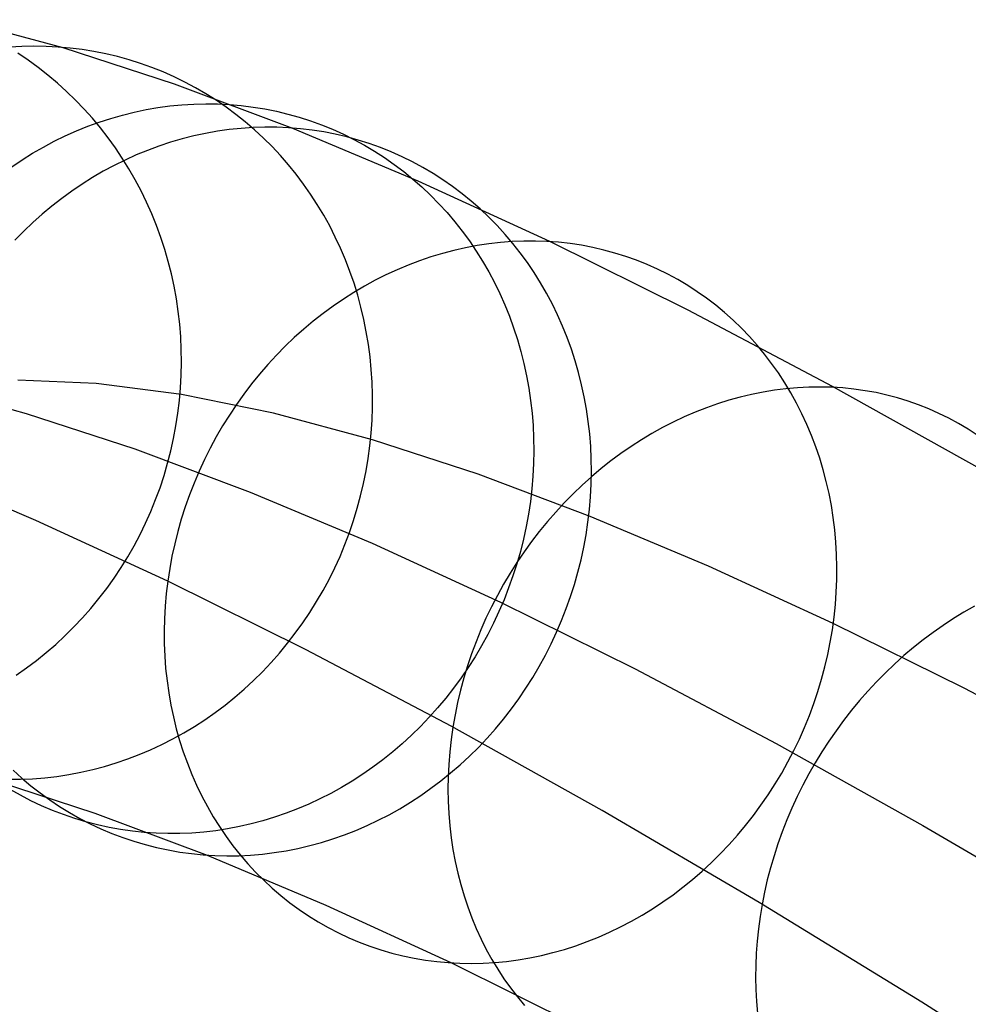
# Model space of a CAD drawing. Header units: millimetres. Extents: x 119 to 175.9, y -203.1 to -153.8.
# Tile 265 of 377: x 170.3 to 172.8, y -184.1 to -181.4. Entities that reach past the tile are written whole.
import ezdxf

# ---------------------------------------------------------------- set-up
doc = ezdxf.new("R2010")
doc.units = ezdxf.units.MM
doc.header["$MEASUREMENT"] = 0
doc.layers.add('Layer 01', color=5, linetype='Continuous', true_color=0x0000ff)

msp = doc.modelspace()

# ---------------------------------------------------------------- linework, layer by layer
at = {"layer": 'Layer 01'}
for p, q in [((170.4301, -181.5148, 40.4244), (170.1512, -181.4397, 39.5874)), ((170.32, -181.5115, 40.4454), (170.2877, -181.5134, 40.4563)), ((170.3523, -181.5107, 40.4343), (170.32, -181.5115, 40.4454)), ((170.3846, -181.5111, 40.4231), (170.3523, -181.5107, 40.4343)), ((170.4168, -181.5127, 40.4118), (170.3846, -181.5111, 40.4231)), ((170.4488, -181.5154, 40.4004), (170.4168, -181.5127, 40.4118)), ((170.7279, -181.6118, 41.2527), (170.4301, -181.5148, 40.4244)), ((170.4808, -181.5194, 40.389), (170.4488, -181.5154, 40.4004)), ((170.5125, -181.5245, 40.3775), (170.4808, -181.5194, 40.389)), ((170.3368, -181.5479, 38.5884), (170.3095, -181.5295, 38.5973)), ((170.544, -181.5307, 40.3659), (170.5125, -181.5245, 40.3775)), ((170.5753, -181.5381, 40.3543), (170.544, -181.5307, 40.3659)), ((170.6062, -181.5467, 40.3428), (170.5753, -181.5381, 40.3543)), ((170.6368, -181.5564, 40.3312), (170.6062, -181.5467, 40.3428)), ((170.3635, -181.5673, 38.5796), (170.3368, -181.5479, 38.5884)), ((170.3895, -181.5877, 38.5709), (170.3635, -181.5673, 38.5796)), ((170.6671, -181.5672, 40.3196), (170.6368, -181.5564, 40.3312)), ((170.6969, -181.5792, 40.308), (170.6671, -181.5672, 40.3196)), ((170.4148, -181.609, 38.5624), (170.3895, -181.5877, 38.5709)), ((170.7263, -181.5922, 40.2965), (170.6969, -181.5792, 40.308)), ((170.7552, -181.6063, 40.2851), (170.7263, -181.5922, 40.2965)), ((170.4393, -181.6312, 38.5541), (170.4148, -181.609, 38.5624)), ((171.044, -181.7305, 42.0712), (170.7279, -181.6118, 41.2527)), ((170.7836, -181.6215, 40.2737), (170.7552, -181.6063, 40.2851)), ((170.8114, -181.6377, 40.2624), (170.7836, -181.6215, 40.2737)), ((170.4631, -181.6543, 38.5459), (170.4393, -181.6312, 38.5541)), ((170.8387, -181.655, 40.2512), (170.8114, -181.6377, 40.2624)), ((170.4861, -181.6783, 38.538), (170.4631, -181.6543, 38.5459)), ((170.5083, -181.7031, 38.5302), (170.4861, -181.6783, 38.538)), ((170.6517, -181.68, 41.7362), (170.6834, -181.6745, 41.7247)), ((170.6834, -181.6745, 41.7247), (170.7152, -181.6702, 41.7131)), ((170.7152, -181.6702, 41.7131), (170.7471, -181.6671, 41.7012)), ((170.7471, -181.6671, 41.7012), (170.779, -181.6651, 41.6892)), ((170.779, -181.6651, 41.6892), (170.8109, -181.6644, 41.6769)), ((170.8109, -181.6644, 41.6769), (170.8427, -181.6648, 41.6646)), ((170.8653, -181.6733, 40.2401), (170.8387, -181.655, 40.2512)), ((170.8427, -181.6648, 41.6646), (170.8744, -181.6663, 41.6521)), ((170.8913, -181.6925, 40.2292), (170.8653, -181.6733, 40.2401)), ((170.8744, -181.6663, 41.6521), (170.906, -181.6691, 41.6395)), ((170.906, -181.6691, 41.6395), (170.9375, -181.673, 41.6267)), ((170.9375, -181.673, 41.6267), (170.9687, -181.678, 41.6139)), ((170.9687, -181.678, 41.6139), (170.9997, -181.6843, 41.601)), ((170.5296, -181.7286, 38.5227), (170.5083, -181.7031, 38.5302)), ((170.5267, -181.7133, 41.7797), (170.5577, -181.7032, 41.7692)), ((170.5577, -181.7032, 41.7692), (170.5888, -181.6943, 41.7584)), ((170.5888, -181.6943, 41.7584), (170.6202, -181.6866, 41.7474)), ((170.6202, -181.6866, 41.7474), (170.6517, -181.68, 41.7362)), ((170.9166, -181.7127, 40.2183), (170.8913, -181.6925, 40.2292)), ((170.9997, -181.6843, 41.601), (171.0304, -181.6917, 41.5881)), ((171.0304, -181.6917, 41.5881), (171.0609, -181.7002, 41.5751)), ((171.0609, -181.7002, 41.5751), (171.0909, -181.7098, 41.5621)), ((170.4658, -181.7366, 41.7998), (170.4961, -181.7244, 41.7899)), ((170.4961, -181.7244, 41.7899), (170.5267, -181.7133, 41.7797)), ((170.55, -181.755, 38.5153), (170.5296, -181.7286, 38.5227)), ((170.9056, -181.73, 42.1154), (170.8738, -181.7333, 42.1276)), ((170.9373, -181.7279, 42.1031), (170.9056, -181.73, 42.1154)), ((170.9412, -181.7338, 40.2077), (170.9166, -181.7127, 40.2183)), ((170.9691, -181.7269, 42.0905), (170.9373, -181.7279, 42.1031)), ((171.0008, -181.7271, 42.0779), (170.9691, -181.7269, 42.0905)), ((171.0324, -181.7285, 42.065), (171.0008, -181.7271, 42.0779)), ((171.0639, -181.7311, 42.052), (171.0324, -181.7285, 42.065)), ((171.3783, -181.8708, 42.8791), (171.044, -181.7305, 42.0712)), ((171.0952, -181.7348, 42.0389), (171.0639, -181.7311, 42.052)), ((171.0909, -181.7098, 41.5621), (171.1206, -181.7206, 41.549)), ((171.1206, -181.7206, 41.549), (171.1498, -181.7325, 41.536)), ((170.4064, -181.7644, 41.8188), (170.4359, -181.75, 41.8095)), ((170.4359, -181.75, 41.8095), (170.4658, -181.7366, 41.7998)), ((170.5696, -181.7821, 38.5083), (170.55, -181.755, 38.5153)), ((170.7792, -181.7502, 42.1627), (170.7479, -181.7581, 42.174)), ((170.8106, -181.7434, 42.1513), (170.7792, -181.7502, 42.1627)), ((170.8422, -181.7378, 42.1395), (170.8106, -181.7434, 42.1513)), ((170.8738, -181.7333, 42.1276), (170.8422, -181.7378, 42.1395)), ((170.9651, -181.7559, 40.1971), (170.9412, -181.7338, 40.2077)), ((170.9881, -181.7788, 40.1868), (170.9651, -181.7559, 40.1971)), ((171.1263, -181.7396, 42.0257), (171.0952, -181.7348, 42.0389)), ((171.1571, -181.7457, 42.0124), (171.1263, -181.7396, 42.0257)), ((171.1498, -181.7325, 41.536), (171.1786, -181.7455, 41.523)), ((171.1877, -181.7529, 41.9991), (171.1571, -181.7457, 42.0124)), ((171.1786, -181.7455, 41.523), (171.2069, -181.7595, 41.51)), ((171.218, -181.7612, 41.9856), (171.1877, -181.7529, 41.9991)), ((170.3487, -181.7963, 41.8364), (170.3773, -181.7798, 41.8278)), ((170.3773, -181.7798, 41.8278), (170.4064, -181.7644, 41.8188)), ((170.5882, -181.8099, 38.5014), (170.5696, -181.7821, 38.5083)), ((170.6861, -181.7774, 42.1956), (170.6556, -181.7887, 42.206)), ((170.7169, -181.7672, 42.1849), (170.6861, -181.7774, 42.1956)), ((170.7479, -181.7581, 42.174), (170.7169, -181.7672, 42.1849)), ((171.0104, -181.8026, 40.1766), (170.9881, -181.7788, 40.1868)), ((171.2069, -181.7595, 41.51), (171.2346, -181.7746, 41.4971)), ((171.2479, -181.7707, 41.9722), (171.218, -181.7612, 41.9856)), ((171.2346, -181.7746, 41.4971), (171.2618, -181.7908, 41.4842)), ((171.2775, -181.7812, 41.9587), (171.2479, -181.7707, 41.9722)), ((171.3066, -181.7929, 41.9452), (171.2775, -181.7812, 41.9587)), ((170.3206, -181.8138, 41.8448), (170.3487, -181.7963, 41.8364)), ((170.6059, -181.8383, 38.4948), (170.5882, -181.8099, 38.5014)), ((170.6254, -181.8011, 42.2161), (170.5956, -181.8146, 42.2259)), ((170.6556, -181.7887, 42.206), (170.6254, -181.8011, 42.2161)), ((171.0319, -181.8272, 40.1667), (171.0104, -181.8026, 40.1766)), ((171.2618, -181.7908, 41.4842), (171.2884, -181.8079, 41.4714)), ((171.2884, -181.8079, 41.4714), (171.3144, -181.8261, 41.4588)), ((171.3352, -181.8057, 41.9317), (171.3066, -181.7929, 41.9452)), ((171.3634, -181.8195, 41.9183), (171.3352, -181.8057, 41.9317)), ((170.293, -181.8323, 41.8527), (170.3206, -181.8138, 41.8448)), ((170.5662, -181.8291, 42.2353), (170.5372, -181.8447, 42.2444)), ((170.5956, -181.8146, 42.2259), (170.5662, -181.8291, 42.2353)), ((171.0525, -181.8527, 40.1569), (171.0319, -181.8272, 40.1667)), ((171.3144, -181.8261, 41.4588), (171.3397, -181.8453, 41.4462)), ((171.391, -181.8345, 41.9049), (171.3634, -181.8195, 41.9183)), ((171.4181, -181.8504, 41.8915), (171.391, -181.8345, 41.9049)), ((170.5087, -181.8613, 42.2531), (170.4807, -181.879, 42.2615)), ((170.5372, -181.8447, 42.2444), (170.5087, -181.8613, 42.2531)), ((170.6226, -181.8674, 38.4884), (170.6059, -181.8383, 38.4948)), ((171.0722, -181.8788, 40.1474), (171.0525, -181.8527, 40.1569)), ((171.3397, -181.8453, 41.4462), (171.3643, -181.8654, 41.4337)), ((171.4446, -181.8674, 41.8782), (171.4181, -181.8504, 41.8915)), ((170.4807, -181.879, 42.2615), (170.4532, -181.8976, 42.2695)), ((170.6383, -181.8971, 38.4823), (170.6226, -181.8674, 38.4884)), ((171.0911, -181.9058, 40.1381), (171.0722, -181.8788, 40.1474)), ((171.3643, -181.8654, 41.4337), (171.3882, -181.8864, 41.4214)), ((171.7301, -182.0325, 43.6754), (171.3783, -181.8708, 42.8791)), ((171.3882, -181.8864, 41.4214), (171.4114, -181.9084, 41.4093)), ((171.4704, -181.8854, 41.8651), (171.4446, -181.8674, 41.8782)), ((171.4956, -181.9044, 41.852), (171.4704, -181.8854, 41.8651)), ((170.4532, -181.8976, 42.2695), (170.4263, -181.9172, 42.2772)), ((170.653, -181.9274, 38.4765), (170.6383, -181.8971, 38.4823)), ((171.109, -181.9334, 40.1291), (171.0911, -181.9058, 40.1381)), ((171.4114, -181.9084, 41.4093), (171.4338, -181.9312, 41.3973)), ((171.5201, -181.9243, 41.839), (171.4956, -181.9044, 41.852)), ((170.4, -181.9377, 42.2844), (170.3743, -181.9592, 42.2913)), ((170.4263, -181.9172, 42.2772), (170.4, -181.9377, 42.2844)), ((170.6667, -181.9582, 38.471), (170.653, -181.9274, 38.4765)), ((171.126, -181.9617, 40.1203), (171.109, -181.9334, 40.1291)), ((171.4338, -181.9312, 41.3973), (171.4554, -181.9549, 41.3855)), ((171.5439, -181.9451, 41.8262), (171.5201, -181.9243, 41.839)), ((170.3743, -181.9592, 42.2913), (170.3493, -181.9815, 42.2977)), ((170.6793, -181.9895, 38.4657), (170.6667, -181.9582, 38.471)), ((171.142, -181.9906, 40.1118), (171.126, -181.9617, 40.1203)), ((171.4554, -181.9549, 41.3855), (171.4761, -181.9794, 41.3739)), ((171.567, -181.9669, 41.8135), (171.5439, -181.9451, 41.8262)), ((171.5893, -181.9896, 41.801), (171.567, -181.9669, 41.8135)), ((170.3493, -181.9815, 42.2977), (170.325, -182.0047, 42.3037)), ((170.6909, -182.0212, 38.4607), (170.6793, -181.9895, 38.4657)), ((171.157, -182.0202, 40.1036), (171.142, -181.9906, 40.1118)), ((171.4761, -181.9794, 41.3739), (171.4961, -182.0047, 41.3626)), ((171.6107, -182.0131, 41.7887), (171.5893, -181.9896, 41.801)), ((170.325, -182.0047, 42.3037), (170.3014, -182.0288, 42.3093)), ((171.171, -182.0503, 40.0956), (171.157, -182.0202, 40.1036)), ((171.4961, -182.0047, 41.3626), (171.5151, -182.0308, 41.3514)), ((171.6314, -182.0374, 41.7766), (171.6107, -182.0131, 41.7887)), ((170.7014, -182.0533, 38.456), (170.6909, -182.0212, 38.4607)), ((171.5357, -182.0429, 43.7619), (171.5047, -182.0488, 43.7748)), ((171.5151, -182.0308, 41.3514), (171.5332, -182.0576, 41.3405)), ((171.5669, -182.0382, 43.7487), (171.5357, -182.0429, 43.7619)), ((171.5981, -182.0347, 43.7352), (171.5669, -182.0382, 43.7487)), ((171.6293, -182.0323, 43.7215), (171.5981, -182.0347, 43.7352)), ((171.6604, -182.031, 43.7076), (171.6293, -182.0323, 43.7215)), ((171.6512, -182.0626, 41.7647), (171.6314, -182.0374, 41.7766)), ((171.6915, -182.031, 43.6934), (171.6604, -182.031, 43.7076)), ((171.7224, -182.0321, 43.679), (171.6915, -182.031, 43.6934)), ((171.7532, -182.0343, 43.6645), (171.7224, -182.0321, 43.679)), ((172.0993, -182.2154, 44.4592), (171.7301, -182.0325, 43.6754)), ((171.7839, -182.0377, 43.6498), (171.7532, -182.0343, 43.6645)), ((171.8142, -182.0423, 43.6349), (171.7839, -182.0377, 43.6498)), ((171.8444, -182.048, 43.6199), (171.8142, -182.0423, 43.6349)), ((170.7108, -182.0859, 38.4516), (170.7014, -182.0533, 38.456)), ((171.1841, -182.0809, 40.088), (171.171, -182.0503, 40.0956)), ((171.4429, -182.0639, 43.7996), (171.4123, -182.0731, 43.8116)), ((171.4737, -182.0558, 43.7874), (171.4429, -182.0639, 43.7996)), ((171.5047, -182.0488, 43.7748), (171.4737, -182.0558, 43.7874)), ((171.5332, -182.0576, 41.3405), (171.5504, -182.0851, 41.3299)), ((171.6701, -182.0885, 41.753), (171.6512, -182.0626, 41.7647)), ((171.8742, -182.0549, 43.6048), (171.8444, -182.048, 43.6199)), ((171.9037, -182.0629, 43.5896), (171.8742, -182.0549, 43.6048)), ((171.9329, -182.072, 43.5743), (171.9037, -182.0629, 43.5896)), ((171.9616, -182.0822, 43.559), (171.9329, -182.072, 43.5743)), ((170.7192, -182.1187, 38.4476), (170.7108, -182.0859, 38.4516)), ((171.196, -182.112, 40.0806), (171.1841, -182.0809, 40.088)), ((171.3518, -182.095, 43.8345), (171.3219, -182.1075, 43.8453)), ((171.3819, -182.0835, 43.8232), (171.3518, -182.095, 43.8345)), ((171.4123, -182.0731, 43.8116), (171.3819, -182.0835, 43.8232)), ((171.5504, -182.0851, 41.3299), (171.5667, -182.1132, 41.3195)), ((171.6882, -182.1151, 41.7416), (171.6701, -182.0885, 41.753)), ((171.9899, -182.0935, 43.5436), (171.9616, -182.0822, 43.559)), ((172.0177, -182.1059, 43.5282), (171.9899, -182.0935, 43.5436)), ((170.7264, -182.1519, 38.4438), (170.7192, -182.1187, 38.4476)), ((171.207, -182.1436, 40.0736), (171.196, -182.112, 40.0806)), ((171.2924, -182.1211, 43.8558), (171.2633, -182.1358, 43.8659)), ((171.3219, -182.1075, 43.8453), (171.2924, -182.1211, 43.8558)), ((171.5667, -182.1132, 41.3195), (171.582, -182.142, 41.3094)), ((171.7053, -182.1424, 41.7304), (171.6882, -182.1151, 41.7416)), ((172.0451, -182.1194, 43.5128), (172.0177, -182.1059, 43.5282)), ((172.0718, -182.134, 43.4974), (172.0451, -182.1194, 43.5128)), ((170.7325, -182.1853, 38.4403), (170.7264, -182.1519, 38.4438)), ((171.2346, -182.1515, 43.8756), (171.2063, -182.1682, 43.8849)), ((171.2168, -182.1756, 40.0669), (171.207, -182.1436, 40.0736)), ((171.2633, -182.1358, 43.8659), (171.2346, -182.1515, 43.8756)), ((171.582, -182.142, 41.3094), (171.5963, -182.1714, 41.2996)), ((171.7215, -182.1705, 41.7195), (171.7053, -182.1424, 41.7304)), ((172.0981, -182.1496, 43.482), (172.0718, -182.134, 43.4974)), ((172.1237, -182.1662, 43.4667), (172.0981, -182.1496, 43.482)), ((171.2063, -182.1682, 43.8849), (171.1785, -182.1859, 43.8937)), ((171.2256, -182.2079, 40.0605), (171.2168, -182.1756, 40.0669)), ((171.5963, -182.1714, 41.2996), (171.6096, -182.2014, 41.2901)), ((171.7367, -182.1991, 41.7088), (171.7215, -182.1705, 41.7195)), ((172.1486, -182.1838, 43.4515), (172.1237, -182.1662, 43.4667)), ((170.7375, -182.2189, 38.4372), (170.7325, -182.1853, 38.4403)), ((171.1785, -182.1859, 43.8937), (171.1512, -182.2046, 43.9021)), ((171.6096, -182.2014, 41.2901), (171.622, -182.2319, 41.2809)), ((171.7509, -182.2284, 41.6985), (171.7367, -182.1991, 41.7088)), ((172.173, -182.2023, 43.4363), (172.1486, -182.1838, 43.4515)), ((172.1966, -182.2219, 43.4213), (172.173, -182.2023, 43.4363)), ((170.7414, -182.2527, 38.4344), (170.7375, -182.2189, 38.4372)), ((171.1244, -182.2243, 43.91), (171.0982, -182.2449, 43.9175)), ((171.1512, -182.2046, 43.9021), (171.1244, -182.2243, 43.91)), ((171.2333, -182.2407, 40.0545), (171.2256, -182.2079, 40.0605)), ((171.7642, -182.2582, 41.6884), (171.7509, -182.2284, 41.6985)), ((172.4853, -182.4194, 45.2296), (172.0993, -182.2154, 44.4592)), ((172.2195, -182.2423, 43.4064), (172.1966, -182.2219, 43.4213)), ((170.7441, -182.2867, 38.4319), (170.7414, -182.2527, 38.4344)), ((171.0982, -182.2449, 43.9175), (171.0726, -182.2664, 43.9245)), ((171.2399, -182.2737, 40.0488), (171.2333, -182.2407, 40.0545)), ((171.622, -182.2319, 41.2809), (171.6332, -182.2629, 41.272)), ((172.2416, -182.2637, 43.3916), (172.2195, -182.2423, 43.4064)), ((171.0726, -182.2664, 43.9245), (171.0476, -182.2887, 43.931)), ((171.2455, -182.3069, 40.0435), (171.2399, -182.2737, 40.0488)), ((171.6332, -182.2629, 41.272), (171.6435, -182.2943, 41.2635)), ((171.7764, -182.2886, 41.6787), (171.7642, -182.2582, 41.6884)), ((172.263, -182.286, 43.377), (172.2416, -182.2637, 43.3916)), ((170.7457, -182.3207, 38.4298), (170.7441, -182.2867, 38.4319)), ((171.0476, -182.2887, 43.931), (171.0233, -182.3119, 43.937)), ((171.2499, -182.3404, 40.0385), (171.2455, -182.3069, 40.0435)), ((171.6435, -182.2943, 41.2635), (171.6527, -182.3261, 41.2553)), ((171.7876, -182.3194, 41.6693), (171.7764, -182.2886, 41.6787)), ((172.2836, -182.3091, 43.3626), (172.263, -182.286, 43.377)), ((172.3033, -182.333, 43.3483), (172.2836, -182.3091, 43.3626)), ((170.7462, -182.3548, 38.4279), (170.7457, -182.3207, 38.4298)), ((170.9997, -182.336, 43.9426), (170.9768, -182.3608, 43.9476)), ((171.0233, -182.3119, 43.937), (170.9997, -182.336, 43.9426)), ((171.6527, -182.3261, 41.2553), (171.6608, -182.3584, 41.2475)), ((171.7978, -182.3507, 41.6603), (171.7876, -182.3194, 41.6693)), ((172.3223, -182.3578, 43.3343), (172.3033, -182.333, 43.3483)), ((170.7455, -182.3889, 38.4265), (170.7462, -182.3548, 38.4279)), ((170.9768, -182.3608, 43.9476), (170.9547, -182.3864, 43.9521)), ((171.2532, -182.3741, 40.0339), (171.2499, -182.3404, 40.0385)), ((171.6608, -182.3584, 41.2475), (171.6678, -182.3909, 41.24)), ((171.8069, -182.3825, 41.6516), (171.7978, -182.3507, 41.6603)), ((172.3403, -182.3833, 43.3205), (172.3223, -182.3578, 43.3343)), ((170.9547, -182.3864, 43.9521), (170.9333, -182.4127, 43.9561)), ((171.2553, -182.4079, 40.0297), (171.2532, -182.3741, 40.0339)), ((171.815, -182.4146, 41.6433), (171.8069, -182.3825, 41.6516)), ((172.3574, -182.4095, 43.307), (172.3403, -182.3833, 43.3205)), ((170.5185, -182.411, 37.6317), (170.3095, -182.4023, 36.8199)), ((170.7462, -182.4406, 38.4379), (170.5185, -182.411, 37.6317)), ((170.7437, -182.423, 38.4253), (170.7455, -182.3889, 38.4265)), ((170.9333, -182.4127, 43.9561), (170.9127, -182.4398, 43.9596)), ((171.2564, -182.4418, 40.0258), (171.2553, -182.4079, 40.0297)), ((171.6678, -182.3909, 41.24), (171.6738, -182.4238, 41.2329)), ((171.822, -182.447, 41.6353), (171.815, -182.4146, 41.6433)), ((172.3736, -182.4365, 43.2937), (172.3574, -182.4095, 43.307)), ((170.0597, -182.418, 39.542), (170.3316, -182.4913, 40.3576)), ((170.7408, -182.457, 38.4245), (170.7437, -182.423, 38.4253)), ((170.9923, -182.491, 39.2376), (170.7462, -182.4406, 38.4379)), ((170.9127, -182.4398, 43.9596), (170.893, -182.4675, 43.9626)), ((171.6738, -182.4238, 41.2329), (171.6787, -182.4569, 41.2262)), ((172.269, -182.4405, 45.3474), (172.2386, -182.4478, 45.361)), ((172.2995, -182.4344, 45.3333), (172.269, -182.4405, 45.3474)), ((172.3301, -182.4294, 45.3189), (172.2995, -182.4344, 45.3333)), ((172.3607, -182.4255, 45.3042), (172.3301, -182.4294, 45.3189)), ((172.3912, -182.4228, 45.2892), (172.3607, -182.4255, 45.3042)), ((172.3889, -182.4641, 43.2807), (172.3736, -182.4365, 43.2937)), ((172.4217, -182.4212, 45.2739), (172.3912, -182.4228, 45.2892)), ((172.4521, -182.4208, 45.2583), (172.4217, -182.4212, 45.2739)), ((172.4823, -182.4215, 45.2425), (172.4521, -182.4208, 45.2583)), ((172.5124, -182.4234, 45.2264), (172.4823, -182.4215, 45.2425)), ((172.8877, -182.6441, 45.9857), (172.4853, -182.4194, 45.2296)), ((172.5422, -182.4264, 45.2101), (172.5124, -182.4234, 45.2264)), ((172.5719, -182.4306, 45.1936), (172.5422, -182.4264, 45.2101)), ((172.6012, -182.4359, 45.177), (172.5719, -182.4306, 45.1936)), ((172.6302, -182.4423, 45.1602), (172.6012, -182.4359, 45.177)), ((170.7367, -182.4909, 38.424), (170.7408, -182.457, 38.4245)), ((170.893, -182.4675, 43.9626), (170.8741, -182.4958, 43.965)), ((171.2563, -182.4758, 40.0223), (171.2564, -182.4418, 40.0258)), ((171.6787, -182.4569, 41.2262), (171.6825, -182.4903, 41.2199)), ((171.8279, -182.4798, 41.6278), (171.822, -182.447, 41.6353)), ((172.1781, -182.4657, 45.3873), (172.1482, -182.4762, 45.3998)), ((172.2083, -182.4562, 45.3743), (172.1781, -182.4657, 45.3873)), ((172.2386, -182.4478, 45.361), (172.2083, -182.4562, 45.3743)), ((172.4033, -182.4924, 43.268), (172.3889, -182.4641, 43.2807)), ((172.6589, -182.4499, 45.1432), (172.6302, -182.4423, 45.1602)), ((172.6872, -182.4586, 45.1262), (172.6589, -182.4499, 45.1432)), ((172.715, -182.4683, 45.109), (172.6872, -182.4586, 45.1262)), ((170.3316, -182.4913, 40.3576), (170.6217, -182.5858, 41.1647)), ((170.7315, -182.5246, 38.4239), (170.7367, -182.4909, 38.424)), ((171.2564, -182.5622, 40.03), (170.9923, -182.491, 39.2376)), ((171.2552, -182.5098, 40.0193), (171.2563, -182.4758, 40.0223)), ((171.6825, -182.4903, 41.2199), (171.6851, -182.5238, 41.214)), ((171.8327, -182.5128, 41.6206), (171.8279, -182.4798, 41.6278)), ((172.1185, -182.4879, 45.4118), (172.089, -182.5006, 45.4235)), ((172.1482, -182.4762, 45.3998), (172.1185, -182.4879, 45.4118)), ((172.4166, -182.5212, 43.2556), (172.4033, -182.4924, 43.268)), ((172.7424, -182.4792, 45.0918), (172.715, -182.4683, 45.109)), ((172.7693, -182.4912, 45.0745), (172.7424, -182.4792, 45.0918)), ((172.7957, -182.5042, 45.0572), (172.7693, -182.4912, 45.0745)), ((170.8741, -182.4958, 43.965), (170.8561, -182.5247, 43.9669)), ((171.2529, -182.5437, 40.0166), (171.2552, -182.5098, 40.0193)), ((171.8365, -182.5461, 41.6138), (171.8327, -182.5128, 41.6206)), ((172.0598, -182.5144, 45.4347), (172.031, -182.5293, 45.4454)), ((172.089, -182.5006, 45.4235), (172.0598, -182.5144, 45.4347)), ((172.8216, -182.5182, 45.0399), (172.7957, -182.5042, 45.0572)), ((172.8469, -182.5333, 45.0226), (172.8216, -182.5182, 45.0399)), ((170.7252, -182.5582, 38.4241), (170.7315, -182.5246, 38.4239)), ((170.8561, -182.5247, 43.9669), (170.839, -182.5543, 43.9683)), ((171.2494, -182.5776, 40.0143), (171.2529, -182.5437, 40.0166)), ((171.6851, -182.5238, 41.214), (171.6867, -182.5575, 41.2085)), ((171.8391, -182.5795, 41.6074), (171.8365, -182.5461, 41.6138)), ((172.0026, -182.5451, 45.4557), (171.9745, -182.562, 45.4654)), ((172.031, -182.5293, 45.4454), (172.0026, -182.5451, 45.4557)), ((172.429, -182.5507, 43.2435), (172.4166, -182.5212, 43.2556)), ((172.8715, -182.5494, 45.0053), (172.8469, -182.5333, 45.0226)), ((170.7178, -182.5915, 38.4246), (170.7252, -182.5582, 38.4241)), ((170.839, -182.5543, 43.9683), (170.8228, -182.5843, 43.9691)), ((171.5382, -182.654, 40.8141), (171.2564, -182.5622, 40.03)), ((171.6867, -182.5575, 41.2085), (171.6872, -182.5912, 41.2034)), ((171.9745, -182.562, 45.4654), (171.9469, -182.5798, 45.4747)), ((172.4404, -182.5806, 43.2318), (172.429, -182.5507, 43.2435)), ((170.6217, -182.5858, 41.1647), (170.9298, -182.7014, 41.9623)), ((170.7092, -182.6246, 38.4255), (170.7178, -182.5915, 38.4246)), ((170.8228, -182.5843, 43.9691), (170.8075, -182.6148, 43.9694)), ((171.2449, -182.6114, 40.0123), (171.2494, -182.5776, 40.0143)), ((171.6872, -182.5912, 41.2034), (171.6865, -182.625, 41.1987)), ((171.8407, -182.6131, 41.6015), (171.8391, -182.5795, 41.6074)), ((171.9198, -182.5986, 45.4834), (171.8931, -182.6183, 45.4916)), ((171.9469, -182.5798, 45.4747), (171.9198, -182.5986, 45.4834)), ((172.4507, -182.6111, 43.2204), (172.4404, -182.5806, 43.2318)), ((170.6996, -182.6573, 38.4267), (170.7092, -182.6246, 38.4255)), ((170.8075, -182.6148, 43.9694), (170.7932, -182.6458, 43.9692)), ((171.2393, -182.6451, 40.0108), (171.2449, -182.6114, 40.0123)), ((171.6865, -182.625, 41.1987), (171.6848, -182.6589, 41.1945)), ((171.8411, -182.6468, 41.596), (171.8407, -182.6131, 41.6015)), ((171.8931, -182.6183, 45.4916), (171.867, -182.6389, 45.4993)), ((172.4601, -182.6421, 43.2094), (172.4507, -182.6111, 43.2204)), ((170.357, -182.7771, 43.1453), (170.022, -182.6365, 42.3356)), ((170.7932, -182.6458, 43.9692), (170.7798, -182.6773, 43.9685)), ((171.2325, -182.6785, 40.0097), (171.2393, -182.6451, 40.0108)), ((171.8404, -182.6806, 41.5909), (171.8411, -182.6468, 41.596)), ((171.867, -182.6389, 45.4993), (171.8415, -182.6604, 45.5065)), ((172.4684, -182.6734, 43.1988), (172.4601, -182.6421, 43.2094)), ((170.6889, -182.6897, 38.4283), (170.6996, -182.6573, 38.4267)), ((170.7798, -182.6773, 43.9685), (170.7675, -182.7091, 43.9672)), ((171.8375, -182.7664, 41.589), (171.5382, -182.654, 40.8141)), ((171.6848, -182.6589, 41.1945), (171.6819, -182.6927, 41.1907)), ((171.8415, -182.6604, 45.5065), (171.8166, -182.6828, 45.5131)), ((172.4756, -182.7052, 43.1885), (172.4684, -182.6734, 43.1988)), ((170.6772, -182.7217, 38.4302), (170.6889, -182.6897, 38.4283)), ((170.9298, -182.7014, 41.9623), (171.2554, -182.8381, 42.7495)), ((171.2247, -182.7117, 40.009), (171.2325, -182.6785, 40.0097)), ((171.6819, -182.6927, 41.1907), (171.678, -182.7264, 41.1873)), ((171.8166, -182.6828, 45.5131), (171.7923, -182.706, 45.5191)), ((171.8387, -182.7143, 41.5862), (171.8404, -182.6806, 41.5909)), ((170.6643, -182.7533, 38.4324), (170.6772, -182.7217, 38.4302)), ((170.7675, -182.7091, 43.9672), (170.7561, -182.7412, 43.9653)), ((171.2158, -182.7447, 40.0087), (171.2247, -182.7117, 40.009)), ((171.678, -182.7264, 41.1873), (171.6729, -182.7601, 41.1844)), ((171.7686, -182.7301, 45.5246), (171.7457, -182.7549, 45.5295)), ((171.7923, -182.706, 45.5191), (171.7686, -182.7301, 45.5246)), ((171.8358, -182.7481, 41.582), (171.8387, -182.7143, 41.5862)), ((172.4818, -182.7373, 43.1787), (172.4756, -182.7052, 43.1885)), ((170.6505, -182.7844, 38.4349), (170.6643, -182.7533, 38.4324)), ((170.7561, -182.7412, 43.9653), (170.7458, -182.7737, 43.963)), ((171.2058, -182.7774, 40.0088), (171.2158, -182.7447, 40.0087)), ((171.7457, -182.7549, 45.5295), (171.7234, -182.7804, 45.5338)), ((171.8318, -182.7818, 41.5782), (171.8358, -182.7481, 41.582)), ((172.487, -182.7697, 43.1693), (172.4818, -182.7373, 43.1787)), ((170.7096, -182.9391, 43.9434), (170.357, -182.7771, 43.1453)), ((170.7458, -182.7737, 43.963), (170.7364, -182.8064, 43.9601)), ((171.1948, -182.8097, 40.0093), (171.2058, -182.7774, 40.0088)), ((171.6729, -182.7601, 41.1844), (171.6668, -182.7936, 41.1819)), ((171.7234, -182.7804, 45.5338), (171.7019, -182.8067, 45.5375)), ((171.8268, -182.8154, 41.5749), (171.8318, -182.7818, 41.5782)), ((172.1539, -182.8992, 42.3538), (171.8375, -182.7664, 41.589)), ((172.491, -182.8024, 43.1603), (172.487, -182.7697, 43.1693)), ((170.6356, -182.8149, 38.4378), (170.6505, -182.7844, 38.4349)), ((170.7364, -182.8064, 43.9601), (170.7282, -182.8393, 43.9567)), ((171.6668, -182.7936, 41.1819), (171.6596, -182.8269, 41.1798)), ((171.7019, -182.8067, 45.5375), (171.6812, -182.8336, 45.5406)), ((172.494, -182.8353, 43.1518), (172.491, -182.8024, 43.1603)), ((170.6197, -182.845, 38.441), (170.6356, -182.8149, 38.4378)), ((171.1827, -182.8416, 40.0102), (171.1948, -182.8097, 40.0093)), ((171.6596, -182.8269, 41.1798), (171.6513, -182.86, 41.1782)), ((171.6812, -182.8336, 45.5406), (171.6612, -182.8612, 45.5432)), ((171.8206, -182.8489, 41.572), (171.8268, -182.8154, 41.5749)), ((172.4959, -182.8685, 43.1437), (172.494, -182.8353, 43.1518)), ((170.6028, -182.8745, 38.4445), (170.6197, -182.845, 38.441)), ((170.7282, -182.8393, 43.9567), (170.7209, -182.8725, 43.9528)), ((171.1696, -182.8731, 40.0115), (171.1827, -182.8416, 40.0102)), ((171.2554, -182.8381, 42.7495), (171.5983, -182.9957, 43.5255)), ((171.6513, -182.86, 41.1782), (171.6419, -182.8928, 41.1771)), ((171.6612, -182.8612, 45.5432), (171.6421, -182.8894, 45.5451)), ((171.8134, -182.8822, 41.5696), (171.8206, -182.8489, 41.572)), ((170.585, -182.9033, 38.4483), (170.6028, -182.8745, 38.4445)), ((170.7209, -182.8725, 43.9528), (170.7148, -182.9058, 43.9483)), ((171.1554, -182.9041, 40.0132), (171.1696, -182.8731, 40.0115)), ((171.8051, -182.9152, 41.5677), (171.8134, -182.8822, 41.5696)), ((172.4967, -182.9017, 43.136), (172.4959, -182.8685, 43.1437)), ((170.5662, -182.9316, 38.4525), (170.585, -182.9033, 38.4483)), ((170.7148, -182.9058, 43.9483), (170.7097, -182.9391, 43.9434)), ((171.1403, -182.9347, 40.0153), (171.1554, -182.9041, 40.0132)), ((171.6421, -182.8894, 45.5451), (171.6238, -182.9182, 45.5465)), ((171.6419, -182.8928, 41.1771), (171.6315, -182.9253, 41.1764)), ((172.487, -183.0523, 43.1076), (172.1539, -182.8992, 42.3538)), ((172.4965, -182.9351, 43.1289), (172.4967, -182.9017, 43.136)), ((170.5465, -182.9591, 38.4569), (170.5662, -182.9316, 38.4525)), ((170.7097, -182.9391, 43.9434), (170.7056, -182.9726, 43.9379)), ((171.0796, -183.1225, 44.7289), (170.7096, -182.9391, 43.9434)), ((171.1242, -182.9647, 40.0178), (171.1403, -182.9347, 40.0153)), ((171.6238, -182.9182, 45.5465), (171.6064, -182.9476, 45.5472)), ((171.6315, -182.9253, 41.1764), (171.62, -182.9575, 41.1761)), ((171.7958, -182.948, 41.5662), (171.8051, -182.9152, 41.5677)), ((172.4951, -182.9686, 43.1222), (172.4965, -182.9351, 43.1289)), ((170.5259, -182.9859, 38.4617), (170.5465, -182.9591, 38.4569)), ((171.1071, -182.9941, 40.0206), (171.1242, -182.9647, 40.0178)), ((171.6064, -182.9476, 45.5472), (171.5899, -182.9775, 45.5474)), ((171.62, -182.9575, 41.1761), (171.6076, -182.9892, 41.1763)), ((171.7854, -182.9805, 41.5652), (171.7958, -182.948, 41.5662)), ((170.5044, -183.012, 38.4667), (170.5259, -182.9859, 38.4617)), ((170.7056, -182.9726, 43.9379), (170.7026, -183.0061, 43.932)), ((171.5899, -182.9775, 45.5474), (171.5742, -183.0078, 45.5469)), ((171.6076, -182.9892, 41.1763), (171.5941, -183.0206, 41.177)), ((171.774, -183.0127, 41.5646), (171.7854, -182.9805, 41.5652)), ((172.4927, -183.0021, 43.116), (172.4951, -182.9686, 43.1222)), ((170.4821, -183.0373, 38.472), (170.5044, -183.012, 38.4667)), ((170.7026, -183.0061, 43.932), (170.7008, -183.0396, 43.9255)), ((171.0891, -183.0229, 40.0239), (171.1071, -182.9941, 40.0206)), ((171.5742, -183.0078, 45.5469), (171.5595, -183.0386, 45.5459)), ((171.5983, -182.9957, 43.5255), (171.958, -183.174, 44.2892)), ((171.7615, -183.0445, 41.5646), (171.774, -183.0127, 41.5646)), ((172.4892, -183.0355, 43.1103), (172.4927, -183.0021, 43.116)), ((172.8637, -183.0065, 46.963), (172.8355, -183.0225, 46.9737)), ((170.459, -183.0617, 38.4776), (170.4821, -183.0373, 38.472)), ((170.7008, -183.0396, 43.9255), (170.7, -183.073, 43.9186)), ((171.0702, -183.0511, 40.0276), (171.0891, -183.0229, 40.0239)), ((171.5595, -183.0386, 45.5459), (171.5457, -183.0698, 45.5442)), ((171.5941, -183.0206, 41.177), (171.5796, -183.0515, 41.1781)), ((171.7481, -183.0759, 41.5649), (171.7615, -183.0445, 41.5646)), ((172.4846, -183.069, 43.1051), (172.4892, -183.0355, 43.1103)), ((172.8078, -183.0395, 46.984), (172.7804, -183.0575, 46.9937)), ((172.8355, -183.0225, 46.9737), (172.8078, -183.0395, 46.984)), ((170.4351, -183.0854, 38.4835), (170.459, -183.0617, 38.4776)), ((171.0503, -183.0786, 40.0316), (171.0702, -183.0511, 40.0276)), ((171.5457, -183.0698, 45.5442), (171.5329, -183.1014, 45.542)), ((171.5796, -183.0515, 41.1781), (171.5641, -183.0819, 41.1796)), ((172.479, -183.1023, 43.1004), (172.4846, -183.069, 43.1051)), ((172.8365, -183.2254, 43.8496), (172.487, -183.0523, 43.1076)), ((172.7804, -183.0575, 46.9937), (172.7534, -183.0763, 47.0027)), ((170.4104, -183.1082, 38.4897), (170.4351, -183.0854, 38.4835)), ((170.7, -183.073, 43.9186), (170.7002, -183.1063, 43.9112)), ((171.0296, -183.1054, 40.036), (171.0503, -183.0786, 40.0316)), ((171.5641, -183.0819, 41.1796), (171.5477, -183.1118, 41.1816)), ((171.7336, -183.1068, 41.5658), (171.7481, -183.0759, 41.5649)), ((172.7269, -183.0962, 47.0112), (172.701, -183.1168, 47.0191)), ((172.7534, -183.0763, 47.0027), (172.7269, -183.0962, 47.0112)), ((170.385, -183.13, 38.4961), (170.4104, -183.1082, 38.4897)), ((170.7002, -183.1063, 43.9112), (170.7016, -183.1395, 43.9033)), ((171.0081, -183.1314, 40.0408), (171.0296, -183.1054, 40.036)), ((171.4664, -183.3269, 45.5009), (171.0796, -183.1225, 44.7289)), ((171.5329, -183.1014, 45.542), (171.5211, -183.1333, 45.5391)), ((171.5477, -183.1118, 41.1816), (171.5304, -183.1411, 41.1841)), ((171.7182, -183.1373, 41.5671), (171.7336, -183.1068, 41.5658)), ((172.4723, -183.1355, 43.0962), (172.479, -183.1023, 43.1004)), ((172.701, -183.1168, 47.0191), (172.6755, -183.1384, 47.0264)), ((170.3321, -183.171, 38.5096), (170.3588, -183.151, 38.5027)), ((170.3588, -183.151, 38.5027), (170.385, -183.13, 38.4961)), ((170.7016, -183.1395, 43.9033), (170.704, -183.1726, 43.895)), ((170.9857, -183.1567, 40.0459), (171.0081, -183.1314, 40.0408)), ((171.5211, -183.1333, 45.5391), (171.5102, -183.1654, 45.5357)), ((171.5304, -183.1411, 41.1841), (171.5121, -183.1698, 41.187)), ((171.7018, -183.1672, 41.5689), (171.7182, -183.1373, 41.5671)), ((172.4645, -183.1686, 43.0925), (172.4723, -183.1355, 43.0962)), ((172.6755, -183.1384, 47.0264), (172.6506, -183.1608, 47.0331)), ((170.3046, -183.1901, 38.5168), (170.3321, -183.171, 38.5096)), ((170.704, -183.1726, 43.895), (170.7076, -183.2054, 43.8862)), ((170.9625, -183.1812, 40.0514), (170.9857, -183.1567, 40.0459)), ((171.5121, -183.1698, 41.187), (171.4929, -183.1978, 41.1903)), ((171.5102, -183.1654, 45.5357), (171.5003, -183.1979, 45.5317)), ((171.6845, -183.1965, 41.5712), (171.7018, -183.1672, 41.5689)), ((171.958, -183.174, 44.2892), (172.3342, -183.3727, 45.0399)), ((172.4557, -183.2014, 43.0894), (172.4645, -183.1686, 43.0925)), ((172.6506, -183.1608, 47.0331), (172.6263, -183.184, 47.0391)), ((170.9386, -183.2048, 40.0572), (170.9625, -183.1812, 40.0514)), ((171.4929, -183.1978, 41.1903), (171.4729, -183.2252, 41.1941)), ((171.5003, -183.1979, 45.5317), (171.4915, -183.2305, 45.5271)), ((171.6663, -183.2253, 41.5739), (171.6845, -183.1965, 41.5712)), ((172.4459, -183.234, 43.0868), (172.4557, -183.2014, 43.0894)), ((172.6263, -183.184, 47.0391), (172.6026, -183.208, 47.0445)), ((170.7076, -183.2054, 43.8862), (170.7122, -183.2379, 43.877)), ((170.8885, -183.2495, 40.07), (170.9139, -183.2276, 40.0634)), ((170.9139, -183.2276, 40.0634), (170.9386, -183.2048, 40.0572)), ((171.4729, -183.2252, 41.1941), (171.452, -183.2519, 41.1983)), ((171.6472, -183.2534, 41.5771), (171.6663, -183.2253, 41.5739)), ((172.6026, -183.208, 47.0445), (172.5796, -183.2328, 47.0493)), ((173.2019, -183.4185, 44.5789), (172.8365, -183.2254, 43.8496)), ((170.7122, -183.2379, 43.877), (170.7178, -183.2702, 43.8674)), ((170.8625, -183.2704, 40.0768), (170.8885, -183.2495, 40.07)), ((171.452, -183.2519, 41.1983), (171.4303, -183.2778, 41.2029)), ((171.4915, -183.2305, 45.5271), (171.4836, -183.2634, 45.5219)), ((171.6272, -183.2808, 41.5807), (171.6472, -183.2534, 41.5771)), ((172.435, -183.2663, 43.0847), (172.4459, -183.234, 43.0868)), ((172.5796, -183.2328, 47.0493), (172.5573, -183.2583, 47.0534)), ((170.7178, -183.2702, 43.8674), (170.7245, -183.3021, 43.8574)), ((170.8358, -183.2905, 40.084), (170.8625, -183.2704, 40.0768)), ((171.4303, -183.2778, 41.2029), (171.4077, -183.303, 41.2079)), ((171.4836, -183.2634, 45.5219), (171.4768, -183.2963, 45.5161)), ((171.6064, -183.3076, 41.5848), (171.6272, -183.2808, 41.5807)), ((172.4232, -183.2983, 43.0831), (172.435, -183.2663, 43.0847)), ((172.5573, -183.2583, 47.0534), (172.5356, -183.2844, 47.0568)), ((170.7245, -183.3021, 43.8574), (170.7323, -183.3337, 43.847)), ((170.8085, -183.3095, 40.0915), (170.8358, -183.2905, 40.084)), ((171.4077, -183.303, 41.2079), (171.3845, -183.3274, 41.2134)), ((171.4768, -183.2963, 45.5161), (171.471, -183.3294, 45.5098)), ((171.5847, -183.3336, 41.5893), (171.6064, -183.3076, 41.5848)), ((172.4103, -183.3299, 43.0821), (172.4232, -183.2983, 43.0831)), ((172.5356, -183.2844, 47.0568), (172.5147, -183.3113, 47.0596)), ((170.7323, -183.3337, 43.847), (170.7411, -183.3649, 43.8361)), ((170.7521, -183.3447, 40.1073), (170.7806, -183.3276, 40.0993)), ((170.7806, -183.3276, 40.0993), (170.8085, -183.3095, 40.0915)), ((171.3845, -183.3274, 41.2134), (171.3604, -183.3509, 41.2193)), ((171.471, -183.3294, 45.5098), (171.4663, -183.3625, 45.503)), ((171.8697, -183.5521, 46.2587), (171.4664, -183.3269, 45.5009)), ((171.5623, -183.3588, 41.5942), (171.5847, -183.3336, 41.5893)), ((172.3965, -183.3611, 43.0816), (172.4103, -183.3299, 43.0821)), ((172.5147, -183.3113, 47.0596), (172.4945, -183.3388, 47.0618)), ((170.6937, -183.3757, 40.1243), (170.7232, -183.3607, 40.1157)), ((170.7232, -183.3607, 40.1157), (170.7521, -183.3447, 40.1073)), ((171.3604, -183.3509, 41.2193), (171.3357, -183.3736, 41.2255)), ((171.5391, -183.3833, 41.5996), (171.5623, -183.3588, 41.5942)), ((172.3817, -183.3919, 43.0816), (172.3965, -183.3611, 43.0816)), ((172.4945, -183.3388, 47.0618), (172.4751, -183.3668, 47.0633)), ((170.6638, -183.3896, 40.1332), (170.6937, -183.3757, 40.1243)), ((170.7411, -183.3649, 43.8361), (170.751, -183.3956, 43.8249)), ((171.3357, -183.3736, 41.2255), (171.3103, -183.3954, 41.2322)), ((171.4663, -183.3625, 45.503), (171.4626, -183.3956, 45.4955)), ((171.5151, -183.4069, 41.6054), (171.5391, -183.3833, 41.5996)), ((172.3342, -183.3727, 45.0399), (172.7263, -183.5917, 45.7767)), ((172.4751, -183.3668, 47.0633), (172.4566, -183.3955, 47.0641)), ((170.5719, -183.4249, 40.1614), (170.6029, -183.4142, 40.1518)), ((170.6029, -183.4142, 40.1518), (170.6336, -183.4025, 40.1424)), ((170.6336, -183.4025, 40.1424), (170.6638, -183.3896, 40.1332)), ((170.751, -183.3956, 43.8249), (170.7619, -183.4258, 43.8134)), ((171.3103, -183.3954, 41.2322), (171.2842, -183.4163, 41.2392)), ((171.4626, -183.3956, 45.4955), (171.46, -183.4287, 45.4876)), ((171.4905, -183.4297, 41.6117), (171.5151, -183.4069, 41.6054)), ((172.3659, -183.4222, 43.0822), (172.3817, -183.3919, 43.0816)), ((172.4566, -183.3955, 47.0641), (172.4388, -183.4246, 47.0642)), ((170.5091, -183.4427, 40.1813), (170.5406, -183.4343, 40.1713)), ((170.5406, -183.4343, 40.1713), (170.5719, -183.4249, 40.1614)), ((170.7619, -183.4258, 43.8134), (170.7737, -183.4555, 43.8015)), ((171.2575, -183.4362, 41.2467), (171.2302, -183.4552, 41.2545)), ((171.2842, -183.4163, 41.2392), (171.2575, -183.4362, 41.2467)), ((171.46, -183.4287, 45.4876), (171.4585, -183.4617, 45.4791)), ((171.4651, -183.4516, 41.6183), (171.4905, -183.4297, 41.6117)), ((172.3493, -183.452, 43.0833), (172.3659, -183.4222, 43.0822)), ((172.4388, -183.4246, 47.0642), (172.4219, -183.4543, 47.0637)), ((170.2967, -183.444, 42.0864), (170.3201, -183.4654, 42.0736)), ((170.3201, -183.4654, 42.0736), (170.3442, -183.4858, 42.0607)), ((170.3488, -183.4671, 40.2342), (170.3811, -183.4646, 40.2233)), ((170.3811, -183.4646, 40.2233), (170.4133, -183.4609, 40.2126)), ((170.4133, -183.4609, 40.2126), (170.4454, -183.456, 40.202)), ((170.4454, -183.456, 40.202), (170.4773, -183.4499, 40.1916)), ((170.4773, -183.4499, 40.1916), (170.5091, -183.4427, 40.1813)), ((170.7737, -183.4555, 43.8015), (170.7866, -183.4847, 43.7893)), ((171.2302, -183.4552, 41.2545), (171.2024, -183.4732, 41.2626)), ((171.4391, -183.4726, 41.6253), (171.4651, -183.4516, 41.6183)), ((171.4585, -183.4617, 45.4791), (171.458, -183.4947, 45.4701)), ((172.3317, -183.4812, 43.085), (172.3493, -183.452, 43.0833)), ((172.4219, -183.4543, 47.0637), (172.4059, -183.4844, 47.0625)), ((170.5155, -183.5597, 41.0767), (170.233, -183.4677, 40.2908)), ((170.2843, -183.4687, 40.2564), (170.3166, -183.4685, 40.2452)), ((170.3166, -183.4685, 40.2452), (170.3488, -183.4671, 40.2342)), ((170.3442, -183.4858, 42.0607), (170.3691, -183.5052, 42.0477)), ((170.7866, -183.4847, 43.7893), (170.8005, -183.5133, 43.7767)), ((171.174, -183.4902, 41.2711), (171.1451, -183.5062, 41.2799)), ((171.2024, -183.4732, 41.2626), (171.174, -183.4902, 41.2711)), ((171.3853, -183.5118, 41.6406), (171.4125, -183.4927, 41.6328)), ((171.4125, -183.4927, 41.6328), (171.4391, -183.4726, 41.6253)), ((172.3132, -183.5099, 43.0871), (172.3317, -183.4812, 43.085)), ((172.4059, -183.4844, 47.0625), (172.3907, -183.515, 47.0607)), ((170.3161, -183.5112, 41.5997), (170.2886, -183.4956, 41.6126)), ((170.3441, -183.5258, 41.5867), (170.3161, -183.5112, 41.5997)), ((170.3691, -183.5052, 42.0477), (170.3946, -183.5237, 42.0346)), ((170.8005, -183.5133, 43.7767), (170.8153, -183.5412, 43.7638)), ((171.1451, -183.5062, 41.2799), (171.1158, -183.5211, 41.2891)), ((171.3576, -183.5299, 41.6488), (171.3853, -183.5118, 41.6406)), ((171.458, -183.4947, 45.4701), (171.4585, -183.5275, 45.4606)), ((172.2939, -183.5379, 43.0898), (172.3132, -183.5099, 43.0871)), ((172.3907, -183.515, 47.0607), (172.3765, -183.5459, 47.0582)), ((170.3727, -183.5393, 41.5738), (170.3441, -183.5258, 41.5867)), ((170.4017, -183.5517, 41.5607), (170.3727, -183.5393, 41.5738)), ((170.3946, -183.5237, 42.0346), (170.4208, -183.5412, 42.0213)), ((170.4208, -183.5412, 42.0213), (170.4476, -183.5576, 42.008)), ((170.8153, -183.5412, 43.7638), (170.831, -183.5685, 43.7507)), ((171.0861, -183.535, 41.2986), (171.056, -183.5478, 41.3083)), ((171.1158, -183.5211, 41.2891), (171.0861, -183.535, 41.2986)), ((171.3293, -183.5471, 41.6574), (171.3576, -183.5299, 41.6488)), ((171.4585, -183.5275, 45.4606), (171.4601, -183.5601, 45.4506)), ((172.2738, -183.5653, 43.0931), (172.2939, -183.5379, 43.0898)), ((170.4311, -183.5631, 41.5477), (170.4017, -183.5517, 41.5607)), ((170.461, -183.5733, 41.5347), (170.4311, -183.5631, 41.5477)), ((170.4476, -183.5576, 42.008), (170.4749, -183.5731, 41.9946)), ((170.8155, -183.6724, 41.8534), (170.5155, -183.5597, 41.0767)), ((170.831, -183.5685, 43.7507), (170.8477, -183.5951, 43.7373)), ((170.9948, -183.57, 41.3288), (170.9637, -183.5795, 41.3394)), ((171.0255, -183.5595, 41.3184), (170.9948, -183.57, 41.3288)), ((171.056, -183.5478, 41.3083), (171.0255, -183.5595, 41.3184)), ((171.2714, -183.5782, 41.6756), (171.3006, -183.5632, 41.6663)), ((171.3006, -183.5632, 41.6663), (171.3293, -183.5471, 41.6574)), ((171.4601, -183.5601, 45.4506), (171.4628, -183.5925, 45.4401)), ((172.2889, -183.7979, 47.0012), (171.8697, -183.5521, 46.2587)), ((172.2528, -183.5919, 43.0968), (172.2738, -183.5653, 43.0931)), ((172.3765, -183.5459, 47.0582), (172.3631, -183.5772, 47.055)), ((170.4912, -183.5824, 41.5217), (170.461, -183.5733, 41.5347)), ((170.4749, -183.5731, 41.9946), (170.5028, -183.5875, 41.9812)), ((170.5218, -183.5903, 41.5087), (170.4912, -183.5824, 41.5217)), ((170.5028, -183.5875, 41.9812), (170.5312, -183.6008, 41.9677)), ((170.5527, -183.5971, 41.4958), (170.5218, -183.5903, 41.5087)), ((170.5838, -183.6028, 41.4829), (170.5527, -183.5971, 41.4958)), ((170.8477, -183.5951, 43.7373), (170.8653, -183.621, 43.7236)), ((170.901, -183.595, 41.3614), (170.8693, -183.6011, 41.3728)), ((170.9324, -183.5878, 41.3503), (170.901, -183.595, 41.3614)), ((170.9637, -183.5795, 41.3394), (170.9324, -183.5878, 41.3503)), ((171.2118, -183.6052, 41.6951), (171.2418, -183.5923, 41.6852)), ((171.2418, -183.5923, 41.6852), (171.2714, -183.5782, 41.6756)), ((171.4628, -183.5925, 45.4401), (171.4665, -183.6246, 45.4291)), ((172.231, -183.6179, 43.1011), (172.2528, -183.5919, 43.0968)), ((172.3631, -183.5772, 47.055), (172.3507, -183.6087, 47.0512)), ((172.7263, -183.5917, 45.7767), (173.1339, -183.8307, 46.4987)), ((170.5312, -183.6008, 41.9677), (170.5601, -183.613, 41.9542)), ((170.5601, -183.613, 41.9542), (170.5895, -183.6242, 41.9408)), ((170.6151, -183.6073, 41.4701), (170.5838, -183.6028, 41.4829)), ((170.5895, -183.6242, 41.9408), (170.6192, -183.6342, 41.9273)), ((170.6467, -183.6106, 41.4575), (170.6151, -183.6073, 41.4701)), ((170.6783, -183.6128, 41.4449), (170.6467, -183.6106, 41.4575)), ((170.7101, -183.6137, 41.4325), (170.6783, -183.6128, 41.4449)), ((170.742, -183.6135, 41.4202), (170.7101, -183.6137, 41.4325)), ((170.7739, -183.6122, 41.4081), (170.742, -183.6135, 41.4202)), ((170.8057, -183.6096, 41.3961), (170.7739, -183.6122, 41.4081)), ((170.8376, -183.6059, 41.3843), (170.8057, -183.6096, 41.3961)), ((170.8693, -183.6011, 41.3728), (170.8376, -183.6059, 41.3843)), ((170.8653, -183.621, 43.7236), (170.8838, -183.6461, 43.7097)), ((171.1508, -183.6278, 41.7159), (171.1814, -183.617, 41.7054)), ((171.1814, -183.617, 41.7054), (171.2118, -183.6052, 41.6951)), ((171.4665, -183.6246, 45.4291), (171.4713, -183.6564, 45.4177)), ((172.2085, -183.6431, 43.1059), (172.231, -183.6179, 43.1011)), ((172.3507, -183.6087, 47.0512), (172.3393, -183.6406, 47.0467)), ((170.6192, -183.6342, 41.9273), (170.6493, -183.6431, 41.9138)), ((170.6493, -183.6431, 41.9138), (170.6797, -183.6508, 41.9004)), ((170.6797, -183.6508, 41.9004), (170.7105, -183.6574, 41.8871)), ((170.8838, -183.6461, 43.7097), (170.9031, -183.6705, 43.6956)), ((171.0574, -183.6533, 41.7492), (171.0887, -183.6459, 41.7378)), ((171.0887, -183.6459, 41.7378), (171.1199, -183.6374, 41.7267)), ((171.1199, -183.6374, 41.7267), (171.1508, -183.6278, 41.7159)), ((172.1853, -183.6676, 43.1111), (172.2085, -183.6431, 43.1059)), ((172.3393, -183.6406, 47.0467), (172.3288, -183.6727, 47.0416)), ((170.7105, -183.6574, 41.8871), (170.7415, -183.6629, 41.8739)), ((170.7415, -183.6629, 41.8739), (170.7727, -183.6672, 41.8607)), ((170.7727, -183.6672, 41.8607), (170.8041, -183.6703, 41.8477)), ((170.8041, -183.6703, 41.8477), (170.8356, -183.6723, 41.8348)), ((171.1326, -183.8055, 42.62), (170.8155, -183.6724, 41.8534)), ((170.8356, -183.6723, 41.8348), (170.8673, -183.6731, 41.822)), ((170.8673, -183.6731, 41.822), (170.899, -183.6727, 41.8094)), ((170.899, -183.6727, 41.8094), (170.9308, -183.6711, 41.7969)), ((170.9031, -183.6705, 43.6956), (170.9233, -183.694, 43.6812)), ((170.9308, -183.6711, 41.7969), (170.9625, -183.6684, 41.7847)), ((170.9625, -183.6684, 41.7847), (170.9942, -183.6645, 41.7726)), ((170.9942, -183.6645, 41.7726), (171.0258, -183.6595, 41.7608)), ((171.0258, -183.6595, 41.7608), (171.0574, -183.6533, 41.7492)), ((171.4713, -183.6564, 45.4177), (171.4772, -183.6879, 45.4058)), ((172.1613, -183.6912, 43.1169), (172.1853, -183.6676, 43.1111)), ((172.3288, -183.6727, 47.0416), (172.3193, -183.705, 47.0359)), ((170.9233, -183.694, 43.6812), (170.9443, -183.7167, 43.6667)), ((171.4772, -183.6879, 45.4058), (171.484, -183.719, 45.3935)), ((172.1367, -183.714, 43.1232), (172.1613, -183.6912, 43.1169)), ((170.9443, -183.7167, 43.6667), (170.966, -183.7385, 43.652)), ((171.484, -183.719, 45.3935), (171.4919, -183.7497, 45.3808)), ((172.1114, -183.7359, 43.1299), (172.1367, -183.714, 43.1232)), ((172.3193, -183.705, 47.0359), (172.3108, -183.7374, 47.0295)), ((170.966, -183.7385, 43.652), (170.9886, -183.7594, 43.6372)), ((171.4919, -183.7497, 45.3808), (171.5009, -183.7799, 45.3677)), ((172.0855, -183.7569, 43.1372), (172.1114, -183.7359, 43.1299)), ((172.3108, -183.7374, 47.0295), (172.3033, -183.77, 47.0225)), ((170.9886, -183.7594, 43.6372), (171.0118, -183.7794, 43.6222)), ((171.0118, -183.7794, 43.6222), (171.0358, -183.7985, 43.6071)), ((171.5009, -183.7799, 45.3677), (171.5108, -183.8097, 45.3542)), ((172.0319, -183.7962, 43.153), (172.059, -183.7771, 43.1449)), ((172.059, -183.7771, 43.1449), (172.0855, -183.7569, 43.1372)), ((172.3033, -183.77, 47.0225), (172.2969, -183.8027, 47.0149)), ((171.0358, -183.7985, 43.6071), (171.0604, -183.8166, 43.5919)), ((171.4665, -183.9589, 43.3756), (171.1326, -183.8055, 42.62)), ((172.0044, -183.8144, 43.1616), (172.0319, -183.7962, 43.153)), ((172.7236, -184.064, 47.7277), (172.2889, -183.7979, 47.0012)), ((172.2969, -183.8027, 47.0149), (172.2914, -183.8353, 47.0066)), ((171.0604, -183.8166, 43.5919), (171.0857, -183.8337, 43.5766)), ((171.0857, -183.8337, 43.5766), (171.1117, -183.8498, 43.5613)), ((171.5108, -183.8097, 45.3542), (171.5217, -183.8389, 45.3404)), ((171.9478, -183.8479, 43.1802), (171.9763, -183.8317, 43.1707)), ((171.9763, -183.8317, 43.1707), (172.0044, -183.8144, 43.1616)), ((171.1117, -183.8498, 43.5613), (171.1382, -183.8648, 43.5459)), ((171.5217, -183.8389, 45.3404), (171.5336, -183.8676, 45.3261)), ((171.9189, -183.8631, 43.1901), (171.9478, -183.8479, 43.1802)), ((172.2914, -183.8353, 47.0066), (172.2869, -183.868, 46.9978)), ((171.1382, -183.8648, 43.5459), (171.1652, -183.8789, 43.5305)), ((171.1652, -183.8789, 43.5305), (171.1928, -183.8918, 43.5151)), ((171.5336, -183.8676, 45.3261), (171.5465, -183.8956, 45.3116)), ((171.8599, -183.8903, 43.211), (171.8895, -183.8772, 43.2004)), ((171.8895, -183.8772, 43.2004), (171.9189, -183.8631, 43.1901)), ((172.2869, -183.868, 46.9978), (172.2835, -183.9007, 46.9884)), ((171.1928, -183.8918, 43.5151), (171.2209, -183.9037, 43.4997)), ((171.2209, -183.9037, 43.4997), (171.2494, -183.9145, 43.4843)), ((171.5465, -183.8956, 45.3116), (171.5603, -183.9231, 45.2967)), ((171.7691, -183.923, 43.2453), (171.7996, -183.9132, 43.2335)), ((171.7996, -183.9132, 43.2335), (171.8299, -183.9023, 43.2221)), ((171.8299, -183.9023, 43.2221), (171.8599, -183.8903, 43.211)), ((172.2835, -183.9007, 46.9884), (172.2811, -183.9332, 46.9784)), ((171.2494, -183.9145, 43.4843), (171.2783, -183.9241, 43.469)), ((171.2783, -183.9241, 43.469), (171.3077, -183.9327, 43.4538)), ((171.3077, -183.9327, 43.4538), (171.3373, -183.9401, 43.4386)), ((171.3373, -183.9401, 43.4386), (171.3673, -183.9464, 43.4236)), ((171.5603, -183.9231, 45.2967), (171.5751, -183.9499, 45.2816)), ((171.6765, -183.9457, 43.2826), (171.7075, -183.9393, 43.2699)), ((171.7075, -183.9393, 43.2699), (171.7384, -183.9317, 43.2574)), ((171.7384, -183.9317, 43.2574), (171.7691, -183.923, 43.2453)), ((172.2811, -183.9332, 46.9784), (172.2798, -183.9657, 46.9679)), ((171.3673, -183.9464, 43.4236), (171.3976, -183.9515, 43.4086)), ((171.3976, -183.9515, 43.4086), (171.4281, -183.9555, 43.3938)), ((171.4281, -183.9555, 43.3938), (171.4588, -183.9584, 43.3792)), ((171.4588, -183.9584, 43.3792), (171.4897, -183.96, 43.3647)), ((171.8168, -184.1325, 44.1193), (171.4665, -183.9589, 43.3756)), ((171.4897, -183.96, 43.3647), (171.5207, -183.9605, 43.3505)), ((171.5207, -183.9605, 43.3505), (171.5519, -183.9599, 43.3364)), ((171.5519, -183.9599, 43.3364), (171.583, -183.9581, 43.3226)), ((171.5751, -183.9499, 45.2816), (171.5908, -183.976, 45.2661)), ((171.583, -183.9581, 43.3226), (171.6142, -183.9551, 43.309)), ((171.6142, -183.9551, 43.309), (171.6454, -183.951, 43.2957)), ((171.6454, -183.951, 43.2957), (171.6765, -183.9457, 43.2826)), ((172.2798, -183.9657, 46.9679), (172.2795, -183.998, 46.9568)), ((171.5908, -183.976, 45.2661), (171.6074, -184.0013, 45.2504)), ((171.6074, -184.0013, 45.2504), (171.6249, -184.0259, 45.2344)), ((172.2795, -183.998, 46.9568), (172.2802, -184.0301, 46.9452)), ((171.6249, -184.0259, 45.2344), (171.6432, -184.0498, 45.2183)), ((172.2802, -184.0301, 46.9452), (172.282, -184.0619, 46.933)), ((171.6432, -184.0498, 45.2183), (171.6624, -184.0728, 45.2019)), ((172.282, -184.0619, 46.933), (172.2848, -184.0935, 46.9203)), ((173.1733, -184.35, 48.4373), (172.7236, -184.064, 47.7277))]:
    msp.add_line(p, q, dxfattribs=at)

doc.saveas('drawing.dxf')
